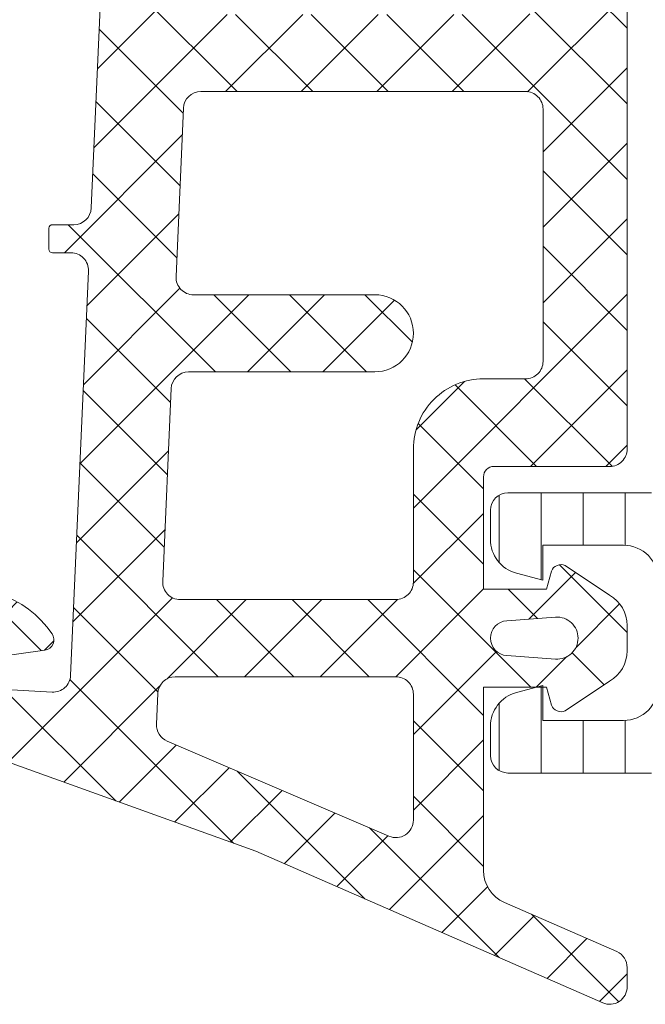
# Model space of a CAD drawing. Header units: millimetres. Extents: x 213386 to 506888, y 183055 to 450952.
# Tile 781 of 1056: x 391993 to 392011, y 319015 to 319043. Entities that reach past the tile are written whole.
import ezdxf

# ---------------------------------------------------------------- set-up
doc = ezdxf.new("R2010")
doc.units = ezdxf.units.MM
doc.layers.add('FASÁDA DETAILNÍ', color=255, linetype='Continuous', lineweight=0)
doc.layers.add('NOVA', color=255, linetype='Continuous', lineweight=0)
pattern_1 = [(135, (0, 0), (-1.077630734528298, -1.077630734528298), []), (225, (0, 0), (1.077630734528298, -1.077630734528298), [])]

# ---------------------------------------------------------------- blocks, each defined once
blk = doc.blocks.new('A$C69D17D4D')
at = {"layer": 'FASÁDA DETAILNÍ'}
h = blk.add_hatch(dxfattribs=at)
h.set_pattern_fill('LINIE', color=256, scale=1.2, angle=90, style=0)
h.set_pattern_definition([(90, (-5930.206503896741, 1268.05732668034), (-1.2, 7.347638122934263e-17), [])])
edge = h.paths.add_edge_path()
edge.add_arc((-5948.180276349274, 1271.592023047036), 0.3000000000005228, 359.9979247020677, 449.9979247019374)
edge.add_line((-5948.180265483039, 1271.89202304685), (-5948.990596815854, 1271.892051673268))
edge.add_arc((-5948.990581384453, 1272.392048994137), 0.4999973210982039, 179.9976177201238, 269.99823168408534, ccw=False)
edge.add_line((-5949.490578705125, 1272.392069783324), (-5949.491899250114, 1273.233142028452))
edge.add_arc((-5949.691899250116, 1273.233142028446), 0.1999999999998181, 359.9999999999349, 450)
edge.add_line((-5949.691899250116, 1273.433142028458), (-5953.791899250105, 1273.433142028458))
edge.add_arc((-5953.791899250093, 1273.933142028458), 0.5, 180, 270, ccw=False)
edge.add_line((-5954.291899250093, 1273.933142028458), (-5954.291899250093, 1274.763891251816))
edge.add_arc((-5953.291899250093, 1274.763891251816), 1, 105.0000000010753, 179.9999999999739, ccw=False)
edge.add_line((-5953.550718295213, 1275.7298170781), (-5952.791899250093, 1275.933142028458))
edge.add_line((-5952.791899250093, 1275.933142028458), (-5952.791899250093, 1274.933142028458))
edge.add_line((-5952.791899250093, 1274.933142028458), (-5950.491899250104, 1274.933142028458))
edge.add_arc((-5950.493608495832, 1275.937268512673), 1.004127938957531, 270.0975300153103, 359.7659122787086)
edge.add_line((-5949.489488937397, 1275.933166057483), (-5949.489488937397, 1278.933044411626))
edge.add_arc((-5950.493608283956, 1278.929016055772), 1.004127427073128, 0.2298596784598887, 89.90248202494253)
edge.add_line((-5950.491899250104, 1279.933142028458), (-5952.791899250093, 1279.933142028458))
edge.add_line((-5952.791899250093, 1279.933142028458), (-5952.791899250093, 1278.933142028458))
edge.add_line((-5952.791899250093, 1278.933142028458), (-5953.550718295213, 1279.136466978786))
edge.add_arc((-5953.291899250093, 1280.102392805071), 1.000000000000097, 180, 254.999999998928, ccw=False)
edge.add_line((-5954.291899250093, 1280.102392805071), (-5954.291899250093, 1280.933142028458))
edge.add_arc((-5953.791899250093, 1280.933142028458), 0.5, 90, 180, ccw=False)
edge.add_line((-5953.791899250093, 1281.433142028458), (-5949.691899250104, 1281.433142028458))
edge.add_arc((-5949.693627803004, 1281.637315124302), 0.2041804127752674, 270.4850610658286, 358.8441310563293)
edge.add_line((-5949.489488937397, 1281.633196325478), (-5949.489466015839, 1307.47456313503))
edge.add_arc((-5948.989468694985, 1307.474547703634), 0.4999973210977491, 89.99761772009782, 179.9982316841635, ccw=False)
edge.add_line((-5948.989447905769, 1307.974545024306), (-5948.179116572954, 1307.974516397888))
edge.add_arc((-5948.179105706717, 1308.27451639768), 0.2999999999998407, 269.9979247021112, 359.9979247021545)
edge.add_line((-5947.879105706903, 1308.274505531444), (-5947.879350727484, 1310.67450392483))
edge.add_arc((-5947.379354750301, 1310.674488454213), 0.4999959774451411, 89.99762222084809, 179.9982271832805, ccw=False)
edge.add_line((-5947.379334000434, 1311.17448443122), (-5943.902792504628, 1311.174357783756))
edge.add_arc((-5944.045139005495, 1310.184544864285), 0.9999960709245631, -32.72909139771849, 81.81631665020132, ccw=False)
edge.add_line((-5943.20390593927, 1309.643879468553), (-5944.522458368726, 1307.360270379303))
edge.add_arc((-5944.089454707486, 1307.110254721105), 0.4999999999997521, 149.997928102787, 179.9978647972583)
edge.add_line((-5944.589454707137, 1307.11027335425), (-5944.590541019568, 1272.756004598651))
edge.add_arc((-5944.090541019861, 1272.755987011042), 0.5000000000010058, 179.9979846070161, 209.997921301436)
edge.add_line((-5944.523562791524, 1272.506002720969), (-5943.205175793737, 1270.222298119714))
edge.add_arc((-5944.046448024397, 1269.681693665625), 0.9999960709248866, -81.82046724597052, 32.7249408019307, ccw=False)
edge.add_line((-5943.904173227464, 1268.691870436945), (-5947.380714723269, 1268.69199708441))
edge.add_arc((-5947.380699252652, 1269.191993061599), 0.4999959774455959, 179.9976222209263, 269.9982271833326, ccw=False)
edge.add_line((-5947.880695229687, 1269.192013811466), (-5947.880276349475, 1271.592012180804))
edge = h.paths.add_edge_path(flags=16)
edge.add_line((-5947.690000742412, 1295.783135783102), (-5946.390006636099, 1295.783135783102))
edge.add_arc((-5946.390002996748, 1296.283132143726), 0.4999963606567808, 269.9995829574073, 360.0004170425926)
edge.add_line((-5945.890006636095, 1296.283135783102), (-5945.890006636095, 1305.133129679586))
edge.add_arc((-5946.390002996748, 1305.133133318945), 0.4999963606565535, 359.9995829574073, 450.0004170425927)
edge.add_line((-5946.390006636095, 1305.633129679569), (-5947.690000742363, 1305.633129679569))
edge.add_arc((-5947.690017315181, 1305.133129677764), 0.5000000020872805, 89.99810089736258, 179.9999997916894)
edge.add_line((-5948.190017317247, 1305.133129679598), (-5948.190017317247, 1296.283135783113))
edge.add_arc((-5947.690017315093, 1296.283135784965), 0.5000000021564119, 180.0000002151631, 270.0018990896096)
edge = h.paths.add_edge_path(flags=16)
edge.add_arc((-5947.690017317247, 1285.583129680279), 0.5, 179.9999999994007, 270)
edge.add_line((-5947.690017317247, 1285.083129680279), (-5946.390006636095, 1285.083129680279))
edge.add_arc((-5946.390006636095, 1285.583129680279), 0.5, 270, 360.0000000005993)
edge.add_line((-5945.890006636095, 1285.583129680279), (-5945.890006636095, 1294.283135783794))
edge.add_arc((-5946.390006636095, 1294.2831357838), 0.5, 6.253224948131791e-10, 89.99999999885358)
edge.add_line((-5946.390006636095, 1294.7831357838), (-5947.690017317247, 1294.7831357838))
edge.add_arc((-5947.690017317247, 1294.2831357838), 0.5, 89.99999999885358, 179.9999999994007)
edge.add_line((-5948.190017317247, 1294.2831357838), (-5948.190017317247, 1285.583129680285))
edge = h.paths.add_edge_path(flags=16)
edge.add_arc((-5946.390002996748, 1283.583133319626), 0.4999963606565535, 359.9995829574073, 450.0004170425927)
edge.add_line((-5946.390006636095, 1284.083129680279), (-5947.690000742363, 1284.083129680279))
edge.add_arc((-5947.690017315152, 1283.583129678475), 0.5000000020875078, 89.99810089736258, 179.9999997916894)
edge.add_line((-5948.190017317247, 1283.583129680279), (-5948.190017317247, 1274.733120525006))
edge.add_arc((-5947.690032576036, 1274.733120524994), 0.4999847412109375, 179.9999999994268, 270)
edge.add_line((-5947.690032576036, 1274.233135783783), (-5946.390021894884, 1274.233135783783))
edge.add_arc((-5946.390021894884, 1274.733151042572), 0.5000152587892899, 270, 360.0000000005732)
edge.add_line((-5945.890006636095, 1274.733151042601), (-5945.890006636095, 1283.583129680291))
h = blk.add_hatch(dxfattribs=at)
h.set_pattern_fill('ANSI37', color=256, scale=0.48, angle=90, style=0)
h.set_pattern_definition(pattern_1)
edge = h.paths.add_edge_path(flags=16)
edge.add_line((-5953.825172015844, 1277.780662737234), (-5952.432318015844, 1277.880406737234))
edge.add_arc((-5952.389460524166, 1277.281939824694), 0.599999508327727, -8.352144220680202e-06, 94.09608051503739, ccw=False)
edge.add_arc((-5952.389460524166, 1277.28193964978), 0.5999995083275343, -94.0960805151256, 8.352144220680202e-06, ccw=False)
edge.add_line((-5952.432318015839, 1276.683472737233), (-5953.825172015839, 1276.783216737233))
edge.add_arc((-5953.789457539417, 1277.281939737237), 0.500000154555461, 94.09606440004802, 265.90393559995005, ccw=False)
edge = h.paths.add_edge_path(flags=16)
edge.add_arc((-5956.989465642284, 1275.681943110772), 0.49999962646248, -4.28042947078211e-05, 90.00004280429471, ccw=False)
edge.add_line((-5956.489466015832, 1275.681942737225), (-5956.489466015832, 1272.088257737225))
edge.add_arc((-5956.989466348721, 1272.088257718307), 0.5000003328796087, -113.21802660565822, 2.167105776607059e-06, ccw=False)
edge.add_line((-5957.186582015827, 1271.62875173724), (-5963.517684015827, 1274.34462973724))
edge.add_arc((-5963.320568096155, 1274.804135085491), 0.4999998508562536, 177.4998893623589, 246.7819182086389, ccw=False)
edge.add_line((-5963.820092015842, 1274.825945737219), (-5963.781766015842, 1275.703752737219))
edge.add_arc((-5963.282242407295, 1275.68194324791), 0.4999994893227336, 89.99995514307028, 177.5000208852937, ccw=False)
edge.add_line((-5963.282242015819, 1276.181942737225), (-5956.989466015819, 1276.181942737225))
edge = h.paths.add_edge_path(flags=16)
edge.add_line((-5962.397628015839, 1301.235861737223), (-5953.500775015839, 1305.384531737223))
edge.add_arc((-5953.289465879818, 1304.931377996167), 0.4999998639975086, -2.96720033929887e-05, 115.000007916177, ccw=False)
edge.add_line((-5952.78946601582, 1304.93137773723), (-5952.78946601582, 1295.58194273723))
edge.add_arc((-5953.289465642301, 1295.5819423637), 0.49999962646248, -90.00004280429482, 4.28042947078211e-05, ccw=False)
edge.add_line((-5953.28946601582, 1295.081942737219), (-5962.41338901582, 1295.081942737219))
edge.add_arc((-5962.413388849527, 1295.581942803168), 0.5000000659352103, 177.4999727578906, 269.999980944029, ccw=False)
edge.add_line((-5962.91291301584, 1295.603752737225), (-5962.68584301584, 1300.804516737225))
edge.add_arc((-5962.186317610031, 1300.782707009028), 0.5000012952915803, 115.0000919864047, 177.5000025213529, ccw=False)
edge = h.paths.add_edge_path(flags=16)
edge.add_arc((-5953.289465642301, 1292.381943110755), 0.49999962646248, -4.28042947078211e-05, 90.00004280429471, ccw=False)
edge.add_line((-5952.78946601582, 1292.381942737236), (-5952.78946601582, 1285.181942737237))
edge.add_arc((-5953.289465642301, 1285.181942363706), 0.49999962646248, -90.00004280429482, 4.28042947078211e-05, ccw=False)
edge.add_line((-5953.28946601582, 1284.681942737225), (-5954.48946601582, 1284.681942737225))
edge.add_arc((-5954.489467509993, 1282.681944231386), 1.999998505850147, 89.99995719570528, 180.0000428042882)
edge.add_line((-5956.489466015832, 1282.681942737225), (-5956.489466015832, 1278.881942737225))
edge.add_arc((-5956.989465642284, 1278.881942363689), 0.49999962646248, -90.00004280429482, 4.28042947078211e-05, ccw=False)
edge.add_line((-5956.989466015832, 1278.381942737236), (-5963.142527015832, 1278.381942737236))
edge.add_arc((-5963.142526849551, 1278.881942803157), 0.5000000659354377, 177.4999727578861, 269.9999809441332, ccw=False)
edge.add_line((-5963.642051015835, 1278.903752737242), (-5963.401916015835, 1284.403752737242))
edge.add_arc((-5962.902392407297, 1284.381943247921), 0.4999994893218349, 89.99995514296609, 177.5000208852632, ccw=False)
edge.add_line((-5962.902392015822, 1284.881942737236), (-5957.589466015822, 1284.881942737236))
edge.add_arc((-5957.589466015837, 1285.981942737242), 1.099999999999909, 270, 450)
edge.add_line((-5957.589466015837, 1287.081942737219), (-5962.762677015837, 1287.081942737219))
edge.add_arc((-5962.762676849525, 1287.581942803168), 0.5000000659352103, 177.4999727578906, 269.999980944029, ccw=False)
edge.add_line((-5963.262201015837, 1287.603752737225), (-5963.052628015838, 1292.403752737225))
edge.add_arc((-5962.55310440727, 1292.381943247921), 0.4999994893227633, 89.99995514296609, 177.5000208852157, ccw=False)
edge.add_line((-5962.553104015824, 1292.881942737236), (-5953.289466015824, 1292.881942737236))
edge = h.paths.add_edge_path()
edge.add_line((-5954.675923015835, 1307.594995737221), (-5963.463789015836, 1303.497146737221))
edge.add_ellipse((-5962.195931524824, 1300.778221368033), major_axis=(-3.000002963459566, 0), ratio=1, start_angle=295.0000306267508, end_angle=357.499941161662)
edge.add_line((-5965.193079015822, 1300.909082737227), (-5965.221413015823, 1300.260132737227))
edge.add_ellipse((-5965.720936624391, 1300.281942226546), major_axis=(-0.4999994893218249, 0), ratio=1, start_angle=89.99995514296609, end_angle=177.5000208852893, ccw=False)
edge.add_line((-5965.720937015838, 1299.781942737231), (-5966.689466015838, 1299.781942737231))
edge.add_ellipse((-5966.689466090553, 1299.681942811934), major_axis=(-0.09999992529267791, 0), ratio=1, start_angle=-90.00004280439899, end_angle=4.280413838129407e-05)
edge.add_line((-5966.78946601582, 1299.681942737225), (-5966.78946601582, 1299.081942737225))
edge.add_ellipse((-5966.689466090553, 1299.081942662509), major_axis=(-0.09999992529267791, 0), ratio=1, start_angle=-4.280413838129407e-05, end_angle=90.00004280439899)
edge.add_line((-5966.689466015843, 1298.981942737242), (-5965.786428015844, 1298.981942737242))
edge.add_ellipse((-5965.786428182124, 1298.481942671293), major_axis=(-0.500000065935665, 0), ratio=1, start_angle=177.4999727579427, end_angle=269.99998094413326, ccw=False)
edge.add_line((-5965.28690401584, 1298.460132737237), (-5965.68074201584, 1289.559838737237))
edge.add_ellipse((-5966.180253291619, 1289.58194284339), major_axis=(-0.5000001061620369, 0), ratio=1, start_angle=89.99991701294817, end_angle=177.4662307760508, ccw=False)
edge.add_line((-5966.180254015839, 1289.081942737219), (-5966.789466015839, 1289.081942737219))
edge.add_ellipse((-5966.789466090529, 1288.981942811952), major_axis=(-0.09999992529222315, 0), ratio=1, start_angle=-90.00004280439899, end_angle=4.280439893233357e-05)
edge.add_line((-5966.889466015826, 1288.981942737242), (-5966.889466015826, 1288.381942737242))
edge.add_ellipse((-5966.789466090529, 1288.381942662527), major_axis=(-0.09999992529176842, 0), ratio=1, start_angle=-4.28043988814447e-05, end_angle=90.00004280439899)
edge.add_line((-5966.78946601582, 1288.281942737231), (-5966.259904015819, 1288.281942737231))
edge.add_ellipse((-5966.259903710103, 1287.781942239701), major_axis=(-0.5000004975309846, 0), ratio=1, start_angle=177.466302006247, end_angle=270.000035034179, ccw=False)
edge.add_line((-5965.760392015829, 1287.759838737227), (-5966.271048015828, 1276.219613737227))
edge.add_ellipse((-5966.770572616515, 1276.241423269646), major_axis=(-0.5000004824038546, 0), ratio=1, start_angle=86.78294269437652, end_angle=177.5000209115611, ccw=False)
edge.add_line((-5966.798632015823, 1275.742210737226), (-5971.932375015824, 1276.030773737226))
edge.add_ellipse((-5971.816819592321, 1276.44119173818), major_axis=(-0.426375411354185, 0), ratio=1, start_angle=-69.24102762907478, end_angle=74.27514552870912, ccw=False)
edge.add_line((-5971.967943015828, 1276.839886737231), (-5971.735340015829, 1276.838646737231))
edge.add_line((-5971.735340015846, 1276.838646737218), (-5969.852761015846, 1276.540508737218))
edge.add_line((-5969.85276101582, 1276.540508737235), (-5967.00347601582, 1276.940934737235))
edge.add_ellipse((-5967.045226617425, 1277.238015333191), major_axis=(-0.2999999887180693, 0), ratio=1, start_angle=97.99974404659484, end_angle=214.5977463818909)
edge.add_ellipse((-5969.267797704, 1275.704901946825), major_axis=(-3.000047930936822, 0), ratio=1, start_angle=214.5976412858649, end_angle=288.0084245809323)
edge.add_line((-5970.195283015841, 1278.557980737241), (-5972.45017401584, 1277.924404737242))
edge.add_ellipse((-5972.289244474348, 1277.149192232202), major_axis=(-0.7917403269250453, 0), ratio=1, start_angle=281.7276897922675, end_angle=353.2016537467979)
edge.add_line((-5973.075418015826, 1277.242914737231), (-5973.076639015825, 1276.184704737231))
edge.add_ellipse((-5971.897552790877, 1276.313828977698), major_axis=(-1.18613548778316, 0), ratio=1, start_angle=6.249678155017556, end_angle=71.34442355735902)
edge.add_line((-5972.276972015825, 1275.190014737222), (-5969.035632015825, 1274.095681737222))
edge.add_line((-5969.035632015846, 1274.095681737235), (-5960.985837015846, 1271.205903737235))
edge.add_line((-5960.985837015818, 1271.205903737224), (-5951.087960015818, 1266.873094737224))
edge.add_ellipse((-5950.889689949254, 1267.332103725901), major_axis=(-0.5000002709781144, 0), ratio=1, start_angle=66.6379505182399, end_angle=179.9334236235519)
edge.add_line((-5950.389690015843, 1267.331522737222), (-5950.389055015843, 1267.878223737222))
edge.add_ellipse((-5950.889055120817, 1267.878804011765), major_axis=(-0.50000044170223, 0), ratio=1, start_angle=179.9335054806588, end_angle=246.0791754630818)
edge.add_line((-5950.686318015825, 1268.335857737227), (-5953.890321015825, 1269.737613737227))
edge.add_ellipse((-5953.489466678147, 1270.653754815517), major_axis=(-0.9999993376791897, 0), ratio=1, start_angle=-5.281035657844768e-05, end_angle=66.36838527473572, ccw=False)
edge.add_line((-5954.489466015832, 1270.653755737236), (-5954.489466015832, 1275.881697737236))
edge.add_line((-5954.489466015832, 1275.881697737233), (-5952.689987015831, 1275.881706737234))
edge.add_line((-5952.689987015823, 1275.881706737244), (-5952.552045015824, 1275.366905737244))
edge.add_ellipse((-5952.27489099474, 1275.48167099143), major_axis=(-0.2999756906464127, 0), ratio=1, start_angle=22.49370026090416, end_angle=112.5035666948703)
edge.add_line((-5952.160078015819, 1275.204536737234), (-5950.889951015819, 1276.053703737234))
edge.add_ellipse((-5951.389671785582, 1276.919567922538), major_axis=(-0.9997207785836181, 0), ratio=1, start_angle=119.9907606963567, end_angle=180.0076118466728)
edge.add_line((-5950.389951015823, 1276.919700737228), (-5950.389982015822, 1277.644061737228))
edge.add_ellipse((-5951.389719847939, 1277.643853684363), major_axis=(-0.9997378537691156, 0), ratio=1, start_angle=180.0119236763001, end_angle=240.0086750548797)
edge.add_line((-5950.889982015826, 1278.509727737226), (-5952.160078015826, 1279.358894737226))
edge.add_ellipse((-5952.274889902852, 1279.081747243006), major_axis=(-0.2999875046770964, 0), ratio=1, start_angle=247.497593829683, end_angle=337.5013961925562)
edge.add_line((-5952.552045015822, 1279.196540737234), (-5952.690017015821, 1278.681724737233))
edge.add_line((-5952.690017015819, 1278.681724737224), (-5954.489466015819, 1278.681716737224))
edge.add_line((-5954.489466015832, 1278.681716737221), (-5954.489466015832, 1281.881943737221))
edge.add_ellipse((-5954.189466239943, 1281.881943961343), major_axis=(-0.2999997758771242, 0), ratio=1, start_angle=-90.00004280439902, end_angle=4.280422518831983e-05, ccw=False)
edge.add_line((-5954.189466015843, 1282.181943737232), (-5950.889470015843, 1282.181943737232))
edge.add_ellipse((-5950.889469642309, 1282.681943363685), major_axis=(-0.49999962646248, 0), ratio=1, start_angle=89.99995719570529, end_angle=180.0000428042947)
edge.add_line((-5950.389470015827, 1282.681943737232), (-5950.389470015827, 1309.579565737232))
edge.add_line((-5950.389470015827, 1309.579565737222), (-5951.939862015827, 1310.474683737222))
edge.add_ellipse((-5952.189862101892, 1310.041671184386), major_axis=(-0.4999999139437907, 0), ratio=1, start_angle=239.9999829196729, end_angle=359.9999366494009)
edge.add_line((-5952.689862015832, 1310.041671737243), (-5954.387233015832, 1310.041671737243))
edge.add_line((-5954.387233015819, 1310.041671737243), (-5954.387233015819, 1308.048149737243))
edge.add_ellipse((-5954.887233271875, 1308.048149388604), major_axis=(-0.5000002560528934, 0), ratio=1, start_angle=115.0001285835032, end_angle=180.0000399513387, ccw=False)
h = blk.add_hatch(dxfattribs=at)
h.set_pattern_fill('ANSI37', color=256, scale=0.48, angle=90, style=0)
h.set_pattern_definition(pattern_1)
edge = h.paths.add_edge_path(flags=16)
edge.add_line((-5953.825171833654, 1277.780662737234), (-5952.432317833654, 1277.880406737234))
edge.add_arc((-5952.389460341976, 1277.281939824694), 0.599999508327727, -8.352144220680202e-06, 94.09608051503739, ccw=False)
edge.add_arc((-5952.389460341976, 1277.28193964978), 0.5999995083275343, -94.0960805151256, 8.352144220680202e-06, ccw=False)
edge.add_line((-5952.432317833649, 1276.683472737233), (-5953.825171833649, 1276.783216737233))
edge.add_arc((-5953.789457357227, 1277.281939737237), 0.500000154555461, 94.09606440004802, 265.90393559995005, ccw=False)
edge = h.paths.add_edge_path(flags=16)
edge.add_arc((-5956.989465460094, 1275.681943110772), 0.49999962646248, -4.28042947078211e-05, 90.00004280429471, ccw=False)
edge.add_line((-5956.489465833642, 1275.681942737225), (-5956.489465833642, 1272.088257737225))
edge.add_arc((-5956.989466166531, 1272.088257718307), 0.5000003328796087, -113.21802660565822, 2.167105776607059e-06, ccw=False)
edge.add_line((-5957.186581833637, 1271.62875173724), (-5963.517683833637, 1274.34462973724))
edge.add_arc((-5963.320567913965, 1274.804135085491), 0.4999998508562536, 177.4998893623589, 246.7819182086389, ccw=False)
edge.add_line((-5963.820091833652, 1274.825945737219), (-5963.781765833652, 1275.703752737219))
edge.add_arc((-5963.282242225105, 1275.68194324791), 0.4999994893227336, 89.99995514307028, 177.5000208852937, ccw=False)
edge.add_line((-5963.282241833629, 1276.181942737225), (-5956.989465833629, 1276.181942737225))
edge = h.paths.add_edge_path(flags=16)
edge.add_line((-5962.397627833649, 1301.235861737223), (-5953.500774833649, 1305.384531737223))
edge.add_arc((-5953.289465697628, 1304.931377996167), 0.4999998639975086, -2.96720033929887e-05, 115.000007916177, ccw=False)
edge.add_line((-5952.78946583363, 1304.93137773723), (-5952.78946583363, 1295.58194273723))
edge.add_arc((-5953.289465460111, 1295.5819423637), 0.49999962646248, -90.00004280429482, 4.28042947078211e-05, ccw=False)
edge.add_line((-5953.28946583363, 1295.081942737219), (-5962.41338883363, 1295.081942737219))
edge.add_arc((-5962.413388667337, 1295.581942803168), 0.5000000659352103, 177.4999727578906, 269.999980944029, ccw=False)
edge.add_line((-5962.91291283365, 1295.603752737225), (-5962.68584283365, 1300.804516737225))
edge.add_arc((-5962.186317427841, 1300.782707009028), 0.5000012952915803, 115.0000919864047, 177.5000025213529, ccw=False)
edge = h.paths.add_edge_path(flags=16)
edge.add_arc((-5953.289465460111, 1292.381943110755), 0.49999962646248, -4.28042947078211e-05, 90.00004280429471, ccw=False)
edge.add_line((-5952.78946583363, 1292.381942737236), (-5952.78946583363, 1285.181942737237))
edge.add_arc((-5953.289465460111, 1285.181942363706), 0.49999962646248, -90.00004280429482, 4.28042947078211e-05, ccw=False)
edge.add_line((-5953.28946583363, 1284.681942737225), (-5954.48946583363, 1284.681942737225))
edge.add_arc((-5954.489467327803, 1282.681944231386), 1.999998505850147, 89.99995719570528, 180.0000428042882)
edge.add_line((-5956.489465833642, 1282.681942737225), (-5956.489465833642, 1278.881942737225))
edge.add_arc((-5956.989465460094, 1278.881942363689), 0.49999962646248, -90.00004280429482, 4.28042947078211e-05, ccw=False)
edge.add_line((-5956.989465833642, 1278.381942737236), (-5963.142526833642, 1278.381942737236))
edge.add_arc((-5963.142526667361, 1278.881942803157), 0.5000000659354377, 177.4999727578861, 269.9999809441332, ccw=False)
edge.add_line((-5963.642050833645, 1278.903752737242), (-5963.401915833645, 1284.403752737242))
edge.add_arc((-5962.902392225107, 1284.381943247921), 0.4999994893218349, 89.99995514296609, 177.5000208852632, ccw=False)
edge.add_line((-5962.902391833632, 1284.881942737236), (-5957.589465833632, 1284.881942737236))
edge.add_arc((-5957.589465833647, 1285.981942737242), 1.099999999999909, 270, 450)
edge.add_line((-5957.589465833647, 1287.081942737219), (-5962.762676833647, 1287.081942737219))
edge.add_arc((-5962.762676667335, 1287.581942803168), 0.5000000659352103, 177.4999727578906, 269.999980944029, ccw=False)
edge.add_line((-5963.262200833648, 1287.603752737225), (-5963.052627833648, 1292.403752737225))
edge.add_arc((-5962.55310422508, 1292.381943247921), 0.4999994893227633, 89.99995514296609, 177.5000208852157, ccw=False)
edge.add_line((-5962.553103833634, 1292.881942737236), (-5953.289465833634, 1292.881942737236))
edge = h.paths.add_edge_path()
edge.add_line((-5954.675922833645, 1307.594995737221), (-5963.463788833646, 1303.497146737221))
edge.add_ellipse((-5962.195931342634, 1300.778221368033), major_axis=(-3.000002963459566, 0), ratio=1, start_angle=295.0000306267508, end_angle=357.499941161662)
edge.add_line((-5965.193078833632, 1300.909082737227), (-5965.221412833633, 1300.260132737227))
edge.add_ellipse((-5965.720936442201, 1300.281942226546), major_axis=(-0.4999994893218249, 0), ratio=1, start_angle=89.99995514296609, end_angle=177.5000208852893, ccw=False)
edge.add_line((-5965.720936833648, 1299.781942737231), (-5966.689465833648, 1299.781942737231))
edge.add_ellipse((-5966.689465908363, 1299.681942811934), major_axis=(-0.09999992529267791, 0), ratio=1, start_angle=-90.00004280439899, end_angle=4.280413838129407e-05)
edge.add_line((-5966.78946583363, 1299.681942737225), (-5966.78946583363, 1299.081942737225))
edge.add_ellipse((-5966.689465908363, 1299.081942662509), major_axis=(-0.09999992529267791, 0), ratio=1, start_angle=-4.280413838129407e-05, end_angle=90.00004280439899)
edge.add_line((-5966.689465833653, 1298.981942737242), (-5965.786427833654, 1298.981942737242))
edge.add_ellipse((-5965.786427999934, 1298.481942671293), major_axis=(-0.500000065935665, 0), ratio=1, start_angle=177.4999727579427, end_angle=269.99998094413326, ccw=False)
edge.add_line((-5965.28690383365, 1298.460132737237), (-5965.68074183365, 1289.559838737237))
edge.add_ellipse((-5966.180253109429, 1289.58194284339), major_axis=(-0.5000001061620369, 0), ratio=1, start_angle=89.99991701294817, end_angle=177.4662307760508, ccw=False)
edge.add_line((-5966.180253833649, 1289.081942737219), (-5966.789465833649, 1289.081942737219))
edge.add_ellipse((-5966.789465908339, 1288.981942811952), major_axis=(-0.09999992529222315, 0), ratio=1, start_angle=-90.00004280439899, end_angle=4.280439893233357e-05)
edge.add_line((-5966.889465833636, 1288.981942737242), (-5966.889465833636, 1288.381942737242))
edge.add_ellipse((-5966.789465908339, 1288.381942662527), major_axis=(-0.09999992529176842, 0), ratio=1, start_angle=-4.28043988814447e-05, end_angle=90.00004280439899)
edge.add_line((-5966.78946583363, 1288.281942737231), (-5966.259903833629, 1288.281942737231))
edge.add_ellipse((-5966.259903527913, 1287.781942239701), major_axis=(-0.5000004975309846, 0), ratio=1, start_angle=177.466302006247, end_angle=270.000035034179, ccw=False)
edge.add_line((-5965.760391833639, 1287.759838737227), (-5966.271047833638, 1276.219613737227))
edge.add_ellipse((-5966.770572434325, 1276.241423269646), major_axis=(-0.5000004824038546, 0), ratio=1, start_angle=86.78294269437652, end_angle=177.5000209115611, ccw=False)
edge.add_line((-5966.798631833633, 1275.742210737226), (-5971.932374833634, 1276.030773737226))
edge.add_ellipse((-5971.816819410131, 1276.44119173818), major_axis=(-0.426375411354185, 0), ratio=1, start_angle=-69.24102762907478, end_angle=74.27514552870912, ccw=False)
edge.add_line((-5971.967942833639, 1276.839886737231), (-5971.735339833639, 1276.838646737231))
edge.add_line((-5971.735339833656, 1276.838646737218), (-5969.852760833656, 1276.540508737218))
edge.add_line((-5969.85276083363, 1276.540508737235), (-5967.00347583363, 1276.940934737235))
edge.add_ellipse((-5967.045226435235, 1277.238015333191), major_axis=(-0.2999999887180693, 0), ratio=1, start_angle=97.99974404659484, end_angle=214.5977463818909)
edge.add_ellipse((-5969.26779752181, 1275.704901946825), major_axis=(-3.000047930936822, 0), ratio=1, start_angle=214.5976412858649, end_angle=288.0084245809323)
edge.add_line((-5970.195282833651, 1278.557980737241), (-5972.45017383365, 1277.924404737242))
edge.add_ellipse((-5972.289244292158, 1277.149192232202), major_axis=(-0.7917403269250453, 0), ratio=1, start_angle=281.7276897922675, end_angle=353.2016537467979)
edge.add_line((-5973.075417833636, 1277.242914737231), (-5973.076638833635, 1276.184704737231))
edge.add_ellipse((-5971.897552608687, 1276.313828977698), major_axis=(-1.18613548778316, 0), ratio=1, start_angle=6.249678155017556, end_angle=71.34442355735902)
edge.add_line((-5972.276971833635, 1275.190014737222), (-5969.035631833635, 1274.095681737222))
edge.add_line((-5969.035631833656, 1274.095681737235), (-5960.985836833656, 1271.205903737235))
edge.add_line((-5960.985836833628, 1271.205903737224), (-5951.087959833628, 1266.873094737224))
edge.add_ellipse((-5950.889689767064, 1267.332103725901), major_axis=(-0.5000002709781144, 0), ratio=1, start_angle=66.6379505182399, end_angle=179.9334236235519)
edge.add_line((-5950.389689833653, 1267.331522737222), (-5950.389054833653, 1267.878223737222))
edge.add_ellipse((-5950.889054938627, 1267.878804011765), major_axis=(-0.50000044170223, 0), ratio=1, start_angle=179.9335054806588, end_angle=246.0791754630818)
edge.add_line((-5950.686317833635, 1268.335857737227), (-5953.890320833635, 1269.737613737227))
edge.add_ellipse((-5953.489466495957, 1270.653754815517), major_axis=(-0.9999993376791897, 0), ratio=1, start_angle=-5.281035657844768e-05, end_angle=66.36838527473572, ccw=False)
edge.add_line((-5954.489465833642, 1270.653755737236), (-5954.489465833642, 1275.881697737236))
edge.add_line((-5954.489465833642, 1275.881697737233), (-5952.689986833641, 1275.881706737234))
edge.add_line((-5952.689986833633, 1275.881706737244), (-5952.552044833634, 1275.366905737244))
edge.add_ellipse((-5952.27489081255, 1275.48167099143), major_axis=(-0.2999756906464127, 0), ratio=1, start_angle=22.49370026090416, end_angle=112.5035666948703)
edge.add_line((-5952.160077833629, 1275.204536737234), (-5950.889950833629, 1276.053703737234))
edge.add_ellipse((-5951.389671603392, 1276.919567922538), major_axis=(-0.9997207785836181, 0), ratio=1, start_angle=119.9907606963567, end_angle=180.0076118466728)
edge.add_line((-5950.389950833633, 1276.919700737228), (-5950.389981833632, 1277.644061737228))
edge.add_ellipse((-5951.389719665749, 1277.643853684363), major_axis=(-0.9997378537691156, 0), ratio=1, start_angle=180.0119236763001, end_angle=240.0086750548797)
edge.add_line((-5950.889981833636, 1278.509727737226), (-5952.160077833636, 1279.358894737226))
edge.add_ellipse((-5952.274889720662, 1279.081747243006), major_axis=(-0.2999875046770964, 0), ratio=1, start_angle=247.497593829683, end_angle=337.5013961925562)
edge.add_line((-5952.552044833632, 1279.196540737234), (-5952.690016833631, 1278.681724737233))
edge.add_line((-5952.690016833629, 1278.681724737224), (-5954.489465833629, 1278.681716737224))
edge.add_line((-5954.489465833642, 1278.681716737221), (-5954.489465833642, 1281.881943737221))
edge.add_ellipse((-5954.189466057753, 1281.881943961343), major_axis=(-0.2999997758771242, 0), ratio=1, start_angle=-90.00004280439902, end_angle=4.280422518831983e-05, ccw=False)
edge.add_line((-5954.189465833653, 1282.181943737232), (-5950.889469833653, 1282.181943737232))
edge.add_ellipse((-5950.889469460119, 1282.681943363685), major_axis=(-0.49999962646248, 0), ratio=1, start_angle=89.99995719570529, end_angle=180.0000428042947)
edge.add_line((-5950.389469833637, 1282.681943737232), (-5950.389469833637, 1309.579565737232))
edge.add_line((-5950.389469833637, 1309.579565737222), (-5951.939861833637, 1310.474683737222))
edge.add_ellipse((-5952.189861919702, 1310.041671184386), major_axis=(-0.4999999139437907, 0), ratio=1, start_angle=239.9999829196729, end_angle=359.9999366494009)
edge.add_line((-5952.689861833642, 1310.041671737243), (-5954.387232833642, 1310.041671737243))
edge.add_line((-5954.387232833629, 1310.041671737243), (-5954.387232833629, 1308.048149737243))
edge.add_ellipse((-5954.887233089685, 1308.048149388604), major_axis=(-0.5000002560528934, 0), ratio=1, start_angle=115.0001285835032, end_angle=180.0000399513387, ccw=False)
for points in [[(-5949.691899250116, 1273.433142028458), (-5953.791899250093, 1273.433142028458, -0.414213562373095), (-5954.291899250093, 1273.933142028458), (-5954.291899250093, 1274.763891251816, -0.3394542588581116), (-5953.550718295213, 1275.7298170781), (-5952.791899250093, 1275.933142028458), (-5952.791899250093, 1274.933142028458), (-5950.491899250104, 1274.933142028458, 0.4125193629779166), (-5949.489488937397, 1275.933166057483)], [(-5949.489488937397, 1278.93304441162, 0.4125410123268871), (-5950.491899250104, 1279.933142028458), (-5952.791899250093, 1279.933142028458), (-5952.791899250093, 1278.933142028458), (-5953.550718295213, 1279.136466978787, -0.3394542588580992), (-5954.291899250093, 1280.102392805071), (-5954.291899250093, 1280.933142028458, -0.414213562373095), (-5953.791899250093, 1281.433142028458), (-5949.691899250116, 1281.433142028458, 0.4058498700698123)]]:
    blk.add_lwpolyline(points, format="xyb", dxfattribs=at)
at = {"layer": 'FASÁDA DETAILNÍ', "extrusion": (0, 0, -1)}
for points in [[(5965.28690401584, 1298.460132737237), (5965.680742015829, 1289.559838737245), (5965.680742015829, 1289.559838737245, 0.40132), (5966.180254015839, 1289.081942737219), (5966.78946601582, 1289.081942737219), (5966.78946601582, 1289.081942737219, -0.414214), (5966.889466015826, 1288.981942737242), (5966.889466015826, 1288.381942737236), (5966.889466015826, 1288.381942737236, -0.414214), (5966.78946601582, 1288.281942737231), (5966.259904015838, 1288.281942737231), (5966.259904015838, 1288.281942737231, 0.427226), (5965.760392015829, 1287.759838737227), (5966.271048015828, 1276.219613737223), (5966.271048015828, 1276.219613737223, 0.417884), (5966.798632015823, 1275.742210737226), (5971.932375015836, 1276.030773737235)], [(5969.85276101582, 1276.540508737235), (5967.003476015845, 1276.940934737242), (5967.003476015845, 1276.940934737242, -0.557725), (5966.798279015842, 1277.408358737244, -0.331739), (5970.195283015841, 1278.557980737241)], [(5969.035632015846, 1274.095681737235), (5960.985837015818, 1271.205903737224), (5951.087960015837, 1266.873094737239), (5951.087960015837, 1266.873094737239, -0.538982), (5950.389690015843, 1267.331522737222), (5950.389055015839, 1267.878223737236), (5950.389055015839, 1267.878223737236, -0.296905), (5950.686318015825, 1268.335857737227), (5953.890321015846, 1269.737613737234), (5953.890321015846, 1269.737613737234, 0.297963), (5954.489466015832, 1270.653755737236), (5954.489466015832, 1275.881697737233), (5952.689987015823, 1275.881706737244), (5952.552045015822, 1275.366905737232), (5952.552045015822, 1275.366905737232, -0.414264), (5952.160078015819, 1275.204536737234), (5950.889951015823, 1276.053703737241), (5950.889951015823, 1276.053703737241, -0.268028), (5950.389951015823, 1276.919700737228), (5950.389982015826, 1277.644061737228), (5950.389982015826, 1277.644061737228, -0.267934), (5950.889982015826, 1278.509727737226), (5952.160078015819, 1279.358894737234), (5952.160078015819, 1279.358894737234, -0.414233), (5952.552045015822, 1279.196540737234), (5952.690017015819, 1278.681724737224), (5954.489466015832, 1278.681716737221), (5954.489466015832, 1281.881943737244), (5954.489466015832, 1281.881943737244, 0.414214), (5954.189466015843, 1282.181943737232), (5950.889470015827, 1282.181943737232), (5950.889470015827, 1282.181943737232, -0.414214), (5950.389470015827, 1282.681943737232), (5950.389470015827, 1309.579565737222)], [(5965.28690383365, 1298.460132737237), (5965.680741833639, 1289.559838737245), (5965.680741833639, 1289.559838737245, 0.40132), (5966.180253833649, 1289.081942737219), (5966.78946583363, 1289.081942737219), (5966.78946583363, 1289.081942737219, -0.414214), (5966.889465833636, 1288.981942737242), (5966.889465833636, 1288.381942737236), (5966.889465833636, 1288.381942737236, -0.414214), (5966.78946583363, 1288.281942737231), (5966.259903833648, 1288.281942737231), (5966.259903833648, 1288.281942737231, 0.427226), (5965.760391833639, 1287.759838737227), (5966.271047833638, 1276.219613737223), (5966.271047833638, 1276.219613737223, 0.417884), (5966.798631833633, 1275.742210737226), (5971.932374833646, 1276.030773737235)], [(5969.85276083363, 1276.540508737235), (5967.003475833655, 1276.940934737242), (5967.003475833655, 1276.940934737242, -0.557725), (5966.798278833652, 1277.408358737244, -0.331739), (5970.195282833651, 1278.557980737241)], [(5969.035631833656, 1274.095681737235), (5960.985836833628, 1271.205903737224), (5951.087959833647, 1266.873094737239), (5951.087959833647, 1266.873094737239, -0.538982), (5950.389689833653, 1267.331522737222), (5950.389054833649, 1267.878223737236), (5950.389054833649, 1267.878223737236, -0.296905), (5950.686317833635, 1268.335857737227), (5953.890320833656, 1269.737613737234), (5953.890320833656, 1269.737613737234, 0.297963), (5954.489465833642, 1270.653755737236), (5954.489465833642, 1275.881697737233), (5952.689986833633, 1275.881706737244), (5952.552044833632, 1275.366905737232), (5952.552044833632, 1275.366905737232, -0.414264), (5952.160077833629, 1275.204536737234), (5950.889950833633, 1276.053703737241), (5950.889950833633, 1276.053703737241, -0.268028), (5950.389950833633, 1276.919700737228), (5950.389981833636, 1277.644061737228), (5950.389981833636, 1277.644061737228, -0.267934), (5950.889981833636, 1278.509727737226), (5952.160077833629, 1279.358894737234), (5952.160077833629, 1279.358894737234, -0.414233), (5952.552044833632, 1279.196540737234), (5952.690016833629, 1278.681724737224), (5954.489465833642, 1278.681716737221), (5954.489465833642, 1281.881943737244), (5954.489465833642, 1281.881943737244, 0.414214), (5954.189465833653, 1282.181943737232), (5950.889469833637, 1282.181943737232), (5950.889469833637, 1282.181943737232, -0.414214), (5950.389469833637, 1282.681943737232), (5950.389469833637, 1309.579565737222)]]:
    blk.add_lwpolyline(points, format="xyb", dxfattribs=at)
at = {"layer": 'FASÁDA DETAILNÍ'}
for points in [[(-5953.28946601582, 1292.881942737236, -0.414214), (-5952.78946601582, 1292.381942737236), (-5952.78946601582, 1285.181942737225), (-5952.78946601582, 1285.181942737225, -0.414214), (-5953.28946601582, 1284.681942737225), (-5954.489466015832, 1284.681942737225), (-5954.489466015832, 1284.681942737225, 0.414214), (-5956.489466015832, 1282.681942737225), (-5956.489466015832, 1278.881942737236), (-5956.489466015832, 1278.881942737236, -0.414214), (-5956.989466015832, 1278.381942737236), (-5963.142527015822, 1278.381942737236), (-5963.142527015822, 1278.381942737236, -0.427052), (-5963.642051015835, 1278.903752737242), (-5963.401916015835, 1284.403752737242), (-5963.401916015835, 1284.403752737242, -0.401491), (-5962.902392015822, 1284.881942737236), (-5957.589466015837, 1284.881942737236), (-5957.589466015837, 1284.881942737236, 1), (-5957.589466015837, 1287.081942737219), (-5962.762677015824, 1287.081942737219), (-5962.762677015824, 1287.081942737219, -0.427052), (-5963.262201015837, 1287.603752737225), (-5963.052628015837, 1292.403752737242), (-5963.052628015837, 1292.403752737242, -0.401491), (-5962.553104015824, 1292.881942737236), (-5953.28946601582, 1292.881942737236)], [(-5953.28946583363, 1292.881942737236, -0.414214), (-5952.78946583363, 1292.381942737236), (-5952.78946583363, 1285.181942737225), (-5952.78946583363, 1285.181942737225, -0.414214), (-5953.28946583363, 1284.681942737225), (-5954.489465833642, 1284.681942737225), (-5954.489465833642, 1284.681942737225, 0.414214), (-5956.489465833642, 1282.681942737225), (-5956.489465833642, 1278.881942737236), (-5956.489465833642, 1278.881942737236, -0.414214), (-5956.989465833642, 1278.381942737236), (-5963.142526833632, 1278.381942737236), (-5963.142526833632, 1278.381942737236, -0.427052), (-5963.642050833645, 1278.903752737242), (-5963.401915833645, 1284.403752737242), (-5963.401915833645, 1284.403752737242, -0.401491), (-5962.902391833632, 1284.881942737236), (-5957.589465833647, 1284.881942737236), (-5957.589465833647, 1284.881942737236, 1), (-5957.589465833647, 1287.081942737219), (-5962.762676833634, 1287.081942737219), (-5962.762676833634, 1287.081942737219, -0.427052), (-5963.262200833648, 1287.603752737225), (-5963.052627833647, 1292.403752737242), (-5963.052627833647, 1292.403752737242, -0.401491), (-5962.553103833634, 1292.881942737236), (-5953.28946583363, 1292.881942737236)], [(-5953.825172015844, 1277.780662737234), (-5952.432318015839, 1277.88040673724), (-5952.432318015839, 1277.88040673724, -0.435311), (-5951.78946101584, 1277.281939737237, -0.435311), (-5952.432318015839, 1276.683472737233), (-5953.825172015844, 1276.78321673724), (-5953.825172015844, 1276.78321673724, -0.930949), (-5953.825172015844, 1277.780662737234)], [(-5953.825171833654, 1277.780662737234), (-5952.432317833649, 1277.88040673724), (-5952.432317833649, 1277.88040673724, -0.435311), (-5951.78946083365, 1277.281939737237, -0.435311), (-5952.432317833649, 1276.683472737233), (-5953.825171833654, 1276.78321673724), (-5953.825171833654, 1276.78321673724, -0.930949), (-5953.825171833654, 1277.780662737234)], [(-5956.989466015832, 1276.181942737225, -0.414214), (-5956.489466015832, 1275.681942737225), (-5956.489466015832, 1272.088257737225), (-5956.489466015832, 1272.088257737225, -0.538546), (-5957.186582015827, 1271.62875173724), (-5963.517684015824, 1274.344629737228), (-5963.517684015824, 1274.344629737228, -0.311858), (-5963.820092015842, 1274.825945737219), (-5963.781766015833, 1275.70375273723), (-5963.781766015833, 1275.70375273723, -0.401491), (-5963.282242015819, 1276.181942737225), (-5956.989466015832, 1276.181942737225)], [(-5956.989465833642, 1276.181942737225, -0.414214), (-5956.489465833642, 1275.681942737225), (-5956.489465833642, 1272.088257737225), (-5956.489465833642, 1272.088257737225, -0.538546), (-5957.186581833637, 1271.62875173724), (-5963.517683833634, 1274.344629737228), (-5963.517683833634, 1274.344629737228, -0.311858), (-5963.820091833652, 1274.825945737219), (-5963.781765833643, 1275.70375273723), (-5963.781765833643, 1275.70375273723, -0.401491), (-5963.282241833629, 1276.181942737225), (-5956.989465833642, 1276.181942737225)]]:
    blk.add_lwpolyline(points, format="xyb", close=True, dxfattribs=at)

msp = doc.modelspace()

# ---------------------------------------------------------------- block references
at = {"layer": 'NOVA', "ltscale": 300}
msp.add_blockref('A$C69D17D4D', (397960.6382589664, 317748.1544064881), dxfattribs=at)

doc.saveas('drawing.dxf')
